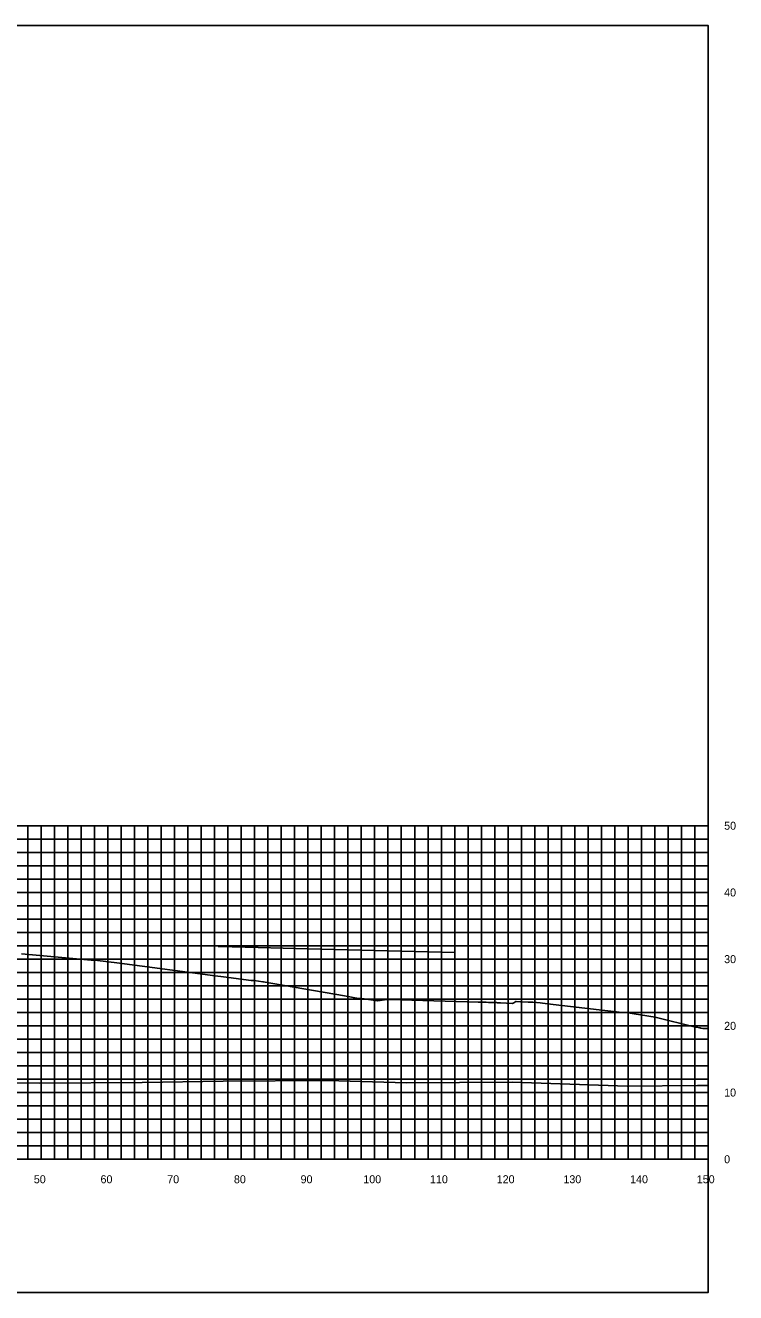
# Model space of a CAD drawing. Extents: x 1800880 to 1818864, y 245271 to 250560.
# Drawn here: x 1816509.8 to 1816616.3, y 249439 to 249629 of the extents above; entities that cross this region are included whole.
import ezdxf

# ---------------------------------------------------------------- set-up
doc = ezdxf.new("R2010")
doc.units = 0
for name, color, linetype in [('33', 7, 'Continuous'), ('CL-CNST', 7, 'Continuous'), ('DESIGN - DRAINAGE - Bridges', 7, 'Continuous'), ('Level 37', 7, 'Continuous'), ('Level 46', 7, 'Continuous'), ('Level 62', 7, 'Continuous')]:
    doc.layers.add(name, color=color, linetype=linetype)

msp = doc.modelspace()

# ---------------------------------------------------------------- linework, layer by layer
at = {"layer": 'CL-CNST'}
msp.add_lwpolyline([(1816509.2, 249489.75), (1816519.67, 249488.84), (1816519.86, 249488.84), (1816520.19, 249488.84), (1816523.88, 249488.38), (1816538.23, 249486.47), (1816539.5, 249486.31), (1816543.63, 249485.75), (1816543.68, 249485.76), (1816544.08, 249485.76), (1816545.41, 249485.57), (1816545.45, 249485.57), (1816557.66, 249483.46), (1816559.76, 249483.05), (1816559.84, 249483.05), (1816560.26, 249483.05), (1816562.59, 249482.72), (1816562.64, 249482.72), (1816563.66, 249482.88), (1816564.82, 249482.91), (1816564.93, 249482.91), (1816565.04, 249482.91), (1816565.11, 249482.91), (1816566.08, 249482.87), (1816577.69, 249482.52), (1816578.61, 249482.5), (1816578.86, 249482.5), (1816579.21, 249482.49), (1816579.51, 249482.48), (1816579.78, 249482.47), (1816580.02, 249482.46), (1816580.23, 249482.46), (1816580.42, 249482.45), (1816580.6, 249482.44), (1816580.75, 249482.44), (1816580.89, 249482.44), (1816581.03, 249482.43), (1816582.82, 249482.34), (1816583.05, 249482.41), (1816583.32, 249482.6), (1816583.36, 249482.6), (1816584.01, 249482.57), (1816585.18, 249482.53), (1816585.3, 249482.54), (1816585.38, 249482.54), (1816585.41, 249482.54), (1816585.87, 249482.54), (1816587, 249482.43), (1816588.06, 249482.29), (1816599.28, 249480.96), (1816599.44, 249480.96), (1816599.8, 249480.96), (1816604.2, 249480.26), (1816610.27, 249478.75), (1816610.41, 249478.75), (1816610.87, 249478.65), (1816610.94, 249478.65), (1816611.08, 249478.62), (1816611.4, 249478.56), (1816611.49, 249478.55), (1816611.83, 249478.56), (1816611.95, 249478.56), (1816612.16, 249478.55)], dxfattribs=at)
at = {"layer": 'DESIGN - DRAINAGE - Bridges'}
for p, q in [((1816612.16, 249458.97), (1816612.16, 249508.97)), ((1816612.22, 249508.97), (1816612.16, 249508.97)), ((1816612.22, 249498.97), (1816612.16, 249498.97)), ((1816612.22, 249488.97), (1816612.16, 249488.97)), ((1816612.22, 249478.97), (1816612.16, 249478.97)), ((1816612.22, 249468.97), (1816612.16, 249468.97)), ((1816312.16, 249458.97), (1816612.16, 249458.97)), ((1816512.16, 249458.91), (1816512.16, 249458.97)), ((1816522.16, 249458.91), (1816522.16, 249458.97)), ((1816532.16, 249458.91), (1816532.16, 249458.97)), ((1816542.16, 249458.91), (1816542.16, 249458.97)), ((1816552.16, 249458.91), (1816552.16, 249458.97)), ((1816562.16, 249458.91), (1816562.16, 249458.97)), ((1816572.16, 249458.91), (1816572.16, 249458.97)), ((1816582.16, 249458.91), (1816582.16, 249458.97)), ((1816592.16, 249458.91), (1816592.16, 249458.97)), ((1816602.16, 249458.91), (1816602.16, 249458.97)), ((1816612.16, 249458.91), (1816612.16, 249458.97)), ((1816612.22, 249458.97), (1816612.16, 249458.97))]:
    msp.add_line(p, q, dxfattribs=at)
at = {"layer": 'Level 37'}
msp.add_lwpolyline([(1816312.16, 249438.97), (1816612.16, 249438.97), (1816612.16, 249628.97), (1816312.16, 249628.97)], close=True, dxfattribs=at)
at = {"layer": 'Level 46'}
for p, q in [((1816312.16, 249508.97), (1816612.16, 249508.97)), ((1816510.16, 249458.97), (1816510.16, 249508.97)), ((1816512.16, 249458.97), (1816512.16, 249508.97)), ((1816514.16, 249458.97), (1816514.16, 249508.97)), ((1816516.16, 249458.97), (1816516.16, 249508.97)), ((1816518.16, 249458.97), (1816518.16, 249508.97)), ((1816520.16, 249458.97), (1816520.16, 249508.97)), ((1816522.16, 249458.97), (1816522.16, 249508.97)), ((1816524.16, 249458.97), (1816524.16, 249508.97)), ((1816526.16, 249458.97), (1816526.16, 249508.97)), ((1816528.16, 249458.97), (1816528.16, 249508.97)), ((1816530.16, 249458.97), (1816530.16, 249508.97)), ((1816532.16, 249458.97), (1816532.16, 249508.97)), ((1816534.16, 249458.97), (1816534.16, 249508.97)), ((1816536.16, 249458.97), (1816536.16, 249508.97)), ((1816538.16, 249458.97), (1816538.16, 249508.97)), ((1816540.16, 249458.97), (1816540.16, 249508.97)), ((1816542.16, 249458.97), (1816542.16, 249508.97)), ((1816544.16, 249458.97), (1816544.16, 249508.97)), ((1816546.16, 249458.97), (1816546.16, 249508.97)), ((1816548.16, 249458.97), (1816548.16, 249508.97)), ((1816550.16, 249458.97), (1816550.16, 249508.97)), ((1816552.16, 249458.97), (1816552.16, 249508.97)), ((1816554.16, 249458.97), (1816554.16, 249508.97)), ((1816556.16, 249458.97), (1816556.16, 249508.97)), ((1816558.16, 249458.97), (1816558.16, 249508.97)), ((1816560.16, 249458.97), (1816560.16, 249508.97)), ((1816562.16, 249458.97), (1816562.16, 249508.97)), ((1816564.16, 249458.97), (1816564.16, 249508.97)), ((1816566.16, 249458.97), (1816566.16, 249508.97)), ((1816568.16, 249458.97), (1816568.16, 249508.97)), ((1816570.16, 249458.97), (1816570.16, 249508.97)), ((1816572.16, 249458.97), (1816572.16, 249508.97)), ((1816574.16, 249458.97), (1816574.16, 249508.97)), ((1816576.16, 249458.97), (1816576.16, 249508.97)), ((1816578.16, 249458.97), (1816578.16, 249508.97)), ((1816580.16, 249458.97), (1816580.16, 249508.97)), ((1816582.16, 249458.97), (1816582.16, 249508.97)), ((1816584.16, 249458.97), (1816584.16, 249508.97)), ((1816586.16, 249458.97), (1816586.16, 249508.97)), ((1816588.16, 249458.97), (1816588.16, 249508.97)), ((1816590.16, 249458.97), (1816590.16, 249508.97)), ((1816592.16, 249458.97), (1816592.16, 249508.97)), ((1816594.16, 249458.97), (1816594.16, 249508.97)), ((1816596.16, 249458.97), (1816596.16, 249508.97)), ((1816598.16, 249458.97), (1816598.16, 249508.97)), ((1816600.16, 249458.97), (1816600.16, 249508.97)), ((1816602.16, 249458.97), (1816602.16, 249508.97)), ((1816604.16, 249458.97), (1816604.16, 249508.97)), ((1816606.16, 249458.97), (1816606.16, 249508.97)), ((1816608.16, 249458.97), (1816608.16, 249508.97)), ((1816610.16, 249458.97), (1816610.16, 249508.97)), ((1816612.16, 249458.97), (1816612.16, 249508.97)), ((1816312.16, 249506.97), (1816612.16, 249506.97)), ((1816312.16, 249504.97), (1816612.16, 249504.97)), ((1816312.16, 249502.97), (1816612.16, 249502.97)), ((1816312.16, 249500.97), (1816612.16, 249500.97)), ((1816312.16, 249498.97), (1816612.16, 249498.97)), ((1816312.16, 249496.97), (1816612.16, 249496.97)), ((1816312.16, 249494.97), (1816612.16, 249494.97)), ((1816312.16, 249492.97), (1816612.16, 249492.97)), ((1816312.16, 249490.97), (1816612.16, 249490.97)), ((1816312.16, 249488.97), (1816612.16, 249488.97)), ((1816312.16, 249486.97), (1816612.16, 249486.97)), ((1816312.16, 249484.97), (1816612.16, 249484.97)), ((1816312.16, 249482.97), (1816612.16, 249482.97)), ((1816312.16, 249480.97), (1816612.16, 249480.97)), ((1816312.16, 249478.97), (1816612.16, 249478.97)), ((1816312.16, 249476.97), (1816612.16, 249476.97)), ((1816312.16, 249474.97), (1816612.16, 249474.97)), ((1816312.16, 249472.97), (1816612.16, 249472.97)), ((1816312.16, 249470.97), (1816612.16, 249470.97)), ((1816312.16, 249468.97), (1816612.16, 249468.97)), ((1816312.16, 249466.97), (1816612.16, 249466.97)), ((1816312.16, 249464.97), (1816612.16, 249464.97)), ((1816312.16, 249462.97), (1816612.16, 249462.97)), ((1816312.16, 249460.97), (1816612.16, 249460.97)), ((1816312.16, 249458.97), (1816612.16, 249458.97))]:
    msp.add_line(p, q, dxfattribs=at)
at = {"layer": 'Level 62'}
for points in [[(1816538.7, 249490.88), (1816540.79, 249490.83), (1816544.71, 249490.73), (1816552.18, 249490.53), (1816564.16, 249490.22), (1816568.14, 249490.11), (1816574.2, 249489.96)], [(1816312.16, 249470.8), (1816333.02, 249470.66), (1816337.57, 249470.66), (1816360.78, 249470.5), (1816367.95, 249470.51), (1816388.53, 249470.36), (1816397.91, 249470.39), (1816416.29, 249470.34), (1816427.55, 249470.39), (1816444.05, 249470.41), (1816456.93, 249470.48), (1816471.8, 249470.22), (1816486.1, 249470.31), (1816499.56, 249470.45), (1816511.96, 249470.37), (1816527.31, 249470.46), (1816539.47, 249470.67), (1816555.07, 249470.76), (1816566.94, 249470.44), (1816582.82, 249470.54), (1816600.02, 249469.94), (1816610.58, 249470.02), (1816612.16, 249470.02)]]:
    msp.add_lwpolyline(points, dxfattribs=at)

# ---------------------------------------------------------------- texts
for s, p in [('50', (1816511.06, 249455.37)), ('60', (1816521.06, 249455.37)), ('70', (1816531.06, 249455.37)), ('80', (1816541.06, 249455.37)), ('90', (1816551.06, 249455.37)), ('100', (1816560.46, 249455.37)), ('110', (1816570.46, 249455.37)), ('120', (1816580.46, 249455.37)), ('130', (1816590.46, 249455.37)), ('140', (1816600.46, 249455.37)), ('150', (1816610.46, 249455.37))]:
    msp.add_text(s, height=1.2).set_placement(p)
at = {"layer": '33'}
for s, p in [('50', (1816614.56, 249508.37)), ('40', (1816614.56, 249498.37)), ('30', (1816614.56, 249488.37)), ('20', (1816614.56, 249478.37)), ('10', (1816614.56, 249468.37)), ('0', (1816614.56, 249458.37))]:
    msp.add_text(s, height=1.2, dxfattribs=at).set_placement(p)

doc.saveas('drawing.dxf')
